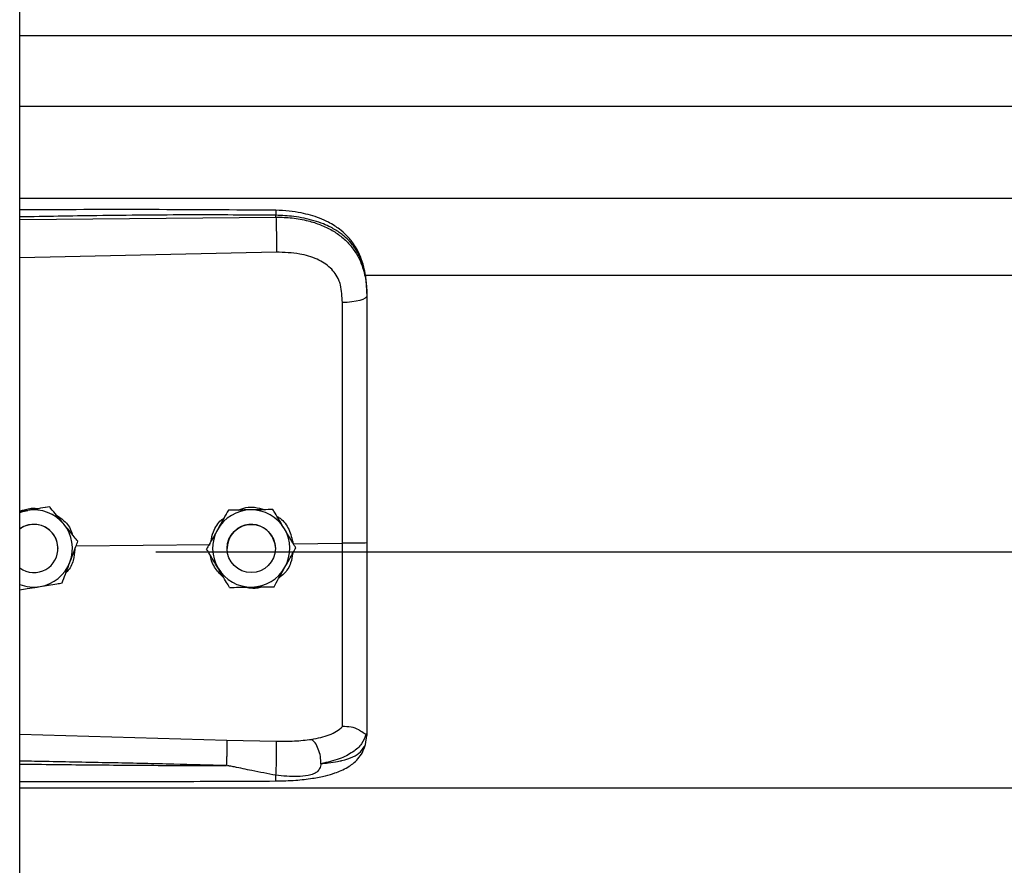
# Model space of a CAD drawing. Header units: inches. Extents: x 170 to 284, y 215 to 248.
# Tile 693 of 1056: x 227.164 to 227.382, y 223.593 to 223.78. Entities that reach past the tile are written whole.
import ezdxf

# ---------------------------------------------------------------- set-up
doc = ezdxf.new("R2010")
doc.units = ezdxf.units.IN
doc.header["$LTSCALE"] = 0.25
doc.header["$MEASUREMENT"] = 0
doc.layers.add('RH FRONT OF HOOD', color=7, linetype='Continuous')

msp = doc.modelspace()

# ---------------------------------------------------------------- linework, layer by layer
at = {"layer": 'RH FRONT OF HOOD'}
for p, q in [((227.163613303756, 220.1328032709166), (227.163613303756, 224.3332527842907)), ((227.163613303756, 223.7766014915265), (231.1959333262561, 223.7766014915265)), ((227.163613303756, 223.7609174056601), (231.1959333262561, 223.7609174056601)), ((227.163613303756, 223.7405294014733), (231.1959333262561, 223.7405294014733)), ((227.163613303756, 223.7357810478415), (227.2204605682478, 223.7363177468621)), ((227.2204605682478, 223.7363177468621), (227.2204605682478, 223.7367291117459)), ((227.2205565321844, 223.7285289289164), (227.163613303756, 223.7273193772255)), ((227.2401614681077, 223.7234537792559), (231.119382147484, 223.7234537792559)), ((227.240656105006, 223.7193945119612), (227.240656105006, 223.71890619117)), ((227.1702658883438, 223.6720492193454), (227.1693373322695, 223.6718981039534)), ((227.1702658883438, 223.6720475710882), (227.1702658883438, 223.6720492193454)), ((227.1653878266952, 223.6712530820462), (227.163613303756, 223.6709642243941)), ((227.2099049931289, 223.6712894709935), (227.2099049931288, 223.6712911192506)), ((227.2197884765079, 223.6714377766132), (227.2197884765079, 223.6714394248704)), ((227.1761474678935, 223.6634105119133), (227.205845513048, 223.6636948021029)), ((227.1765196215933, 223.6643927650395), (227.1765196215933, 223.6643944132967)), ((227.2242848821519, 223.6638713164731), (227.2351984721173, 223.6639757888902)), ((227.1721136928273, 223.662803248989), (227.1721136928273, 223.6628040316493)), ((227.193781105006, 223.6620613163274), (231.165765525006, 223.6620613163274)), ((227.2050916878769, 223.6626559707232), (227.2050916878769, 223.6626576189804)), ((227.2096249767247, 223.6628040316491), (227.2096249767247, 223.662803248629)), ((227.2203253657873, 223.6628032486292), (227.2203253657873, 223.6628040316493)), ((227.2248586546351, 223.6629525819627), (227.2248586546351, 223.6629542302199)), ((227.163613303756, 223.6216476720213), (227.2095489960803, 223.6203158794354)), ((227.240656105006, 223.6218531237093), (227.240656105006, 223.6213243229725)), ((227.2095489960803, 223.6203158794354), (227.2205346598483, 223.6200537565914)), ((227.2403164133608, 223.6193391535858), (227.240656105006, 223.6213243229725)), ((227.163613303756, 223.6096757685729), (231.1959333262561, 223.6096757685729))]:
    msp.add_line(p, q, dxfattribs=at)
at = {"layer": 'RH FRONT OF HOOD', "flags": 128}
for points in [[(227.240656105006, 223.71890619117), (227.2405521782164, 223.7186104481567), (227.2402442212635, 223.7183255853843), (227.239743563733, 223.7180620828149), (227.2390686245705, 223.7178296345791), (227.238244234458, 223.7176367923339), (227.2373007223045, 223.7174906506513), (227.2362727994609, 223.7173965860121), (227.235198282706, 223.7173580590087)], [(227.163613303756, 223.6707636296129), (227.1642967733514, 223.6710012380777), (227.1653878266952, 223.6712530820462)], [(227.2195679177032, 223.6655483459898), (227.2201727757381, 223.664072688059), (227.2203253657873, 223.6628040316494)]]:
    msp.add_lwpolyline(points, dxfattribs=at)
at = {"layer": 'RH FRONT OF HOOD'}
msp.add_circle((227.2149751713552, 223.662803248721), 0.005350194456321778, dxfattribs=at)
for centre, radius, start, end in [((227.1667634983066, 223.6628040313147), 0.008560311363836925, 39.24773070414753, 99.24772960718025), ((227.2149751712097, 223.6628040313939), 0.008560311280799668, 90.85968127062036, 150.8596805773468), ((227.2149751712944, 223.6628040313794), 0.008560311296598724, 30.85968260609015, 90.85968183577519), ((227.1667634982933, 223.6628040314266), 0.005350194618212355, 39.24773075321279, 126.0718980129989), ((227.1667634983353, 223.6628032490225), 0.005350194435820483, 300.009742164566, 126.0718999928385), ((227.1667634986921, 223.6628040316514), 0.00856031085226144, 339.2477292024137, 39.24773059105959), ((227.2149751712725, 223.6628040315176), 0.005350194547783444, 30.85968222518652, 179.9999985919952), ((227.1667634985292, 223.6628040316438), 0.005350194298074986, 5.903435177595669e-08, 39.24773054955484), ((227.2149751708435, 223.6628040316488), 0.008560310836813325, 150.8596808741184, 210.8596823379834), ((227.2149751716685, 223.6628040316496), 0.008560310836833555, 330.8596808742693, 30.85968233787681), ((227.166763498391, 223.6628040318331), 0.008560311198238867, 279.2477290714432, 339.2477287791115), ((227.1667634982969, 223.6628032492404), 0.005350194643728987, 233.9281021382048, 300.0097413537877), ((227.2149751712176, 223.662804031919), 0.008560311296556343, 210.8596826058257, 270.8596818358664), ((227.2149751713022, 223.6628040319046), 0.008560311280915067, 270.8596812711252, 330.8596805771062), ((227.1667634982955, 223.6628040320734), 0.008560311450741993, 248.4076756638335, 279.2477294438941)]:
    msp.add_arc(centre, radius, start, end, dxfattribs=at)
for points, knots in [([(227.2204419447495, 223.737821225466), (227.2112249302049, 223.7378891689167), (227.1931380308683, 223.7380224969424), (227.17419448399, 223.7379651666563), (227.1644687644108, 223.7379123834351), (227.163613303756, 223.7379077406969)], [0, 0, 0, 0, 0.4865830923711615, 0.9548405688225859, 1, 1, 1, 1]), ([(227.2204417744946, 223.7378053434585), (227.2204429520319, 223.7378093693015), (227.2204469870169, 223.7378231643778), (227.2204522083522, 223.7377082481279), (227.2204588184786, 223.7374154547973), (227.2204598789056, 223.7369995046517), (227.2204605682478, 223.7367291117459)], [0, 0, 0, 0, 0.09787641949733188, 0.3353863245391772, 0.5679606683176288, 1, 1, 1, 1]), ([(227.2405696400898, 223.7214376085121), (227.2404506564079, 223.7225080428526), (227.2402352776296, 223.7244456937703), (227.2394903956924, 223.7269643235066), (227.2386331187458, 223.7288740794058), (227.2375579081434, 223.7306267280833), (227.236242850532, 223.732214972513), (227.2347721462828, 223.733509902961), (227.2333984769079, 223.7344697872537), (227.2319558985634, 223.7353012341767), (227.2295777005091, 223.7363683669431), (227.2266412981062, 223.737181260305), (227.2233323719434, 223.7377097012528), (227.2214406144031, 223.7377826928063), (227.2204419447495, 223.737821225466)], [0, 0, 0, 0, 0.1084465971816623, 0.1963050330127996, 0.269182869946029, 0.3279968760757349, 0.4149595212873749, 0.4916410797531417, 0.53897604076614, 0.5941910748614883, 0.6694152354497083, 0.8148545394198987, 0.9022606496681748, 1, 1, 1, 1]), ([(227.2204605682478, 223.7367291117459), (227.2141547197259, 223.7367684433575), (227.2009156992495, 223.7368510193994), (227.1819660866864, 223.7366698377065), (227.169325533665, 223.7364488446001), (227.163613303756, 223.7363489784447)], [0, 0, 0, 0, 0.3326703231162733, 0.6984356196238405, 1, 1, 1, 1]), ([(227.240656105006, 223.7193945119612), (227.240593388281, 223.7207509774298), (227.2404749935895, 223.7233116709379), (227.2395054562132, 223.7268026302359), (227.2382162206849, 223.7292145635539), (227.2368523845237, 223.7309172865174), (227.2357694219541, 223.7319606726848), (227.2347104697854, 223.7327891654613), (227.2337210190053, 223.7334491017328), (227.2324866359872, 223.7341441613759), (227.2308926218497, 223.7348698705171), (227.2282289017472, 223.7357778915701), (227.2246938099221, 223.7365378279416), (227.2217872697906, 223.7366691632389), (227.2204605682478, 223.7367291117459)], [0, 0, 0, 0, 0.1307156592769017, 0.2467609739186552, 0.3577928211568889, 0.4170971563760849, 0.4791482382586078, 0.5177152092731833, 0.5590896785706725, 0.6032945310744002, 0.6633484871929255, 0.7353692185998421, 0.8792082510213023, 1, 1, 1, 1]), ([(227.2204605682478, 223.7363177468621), (227.2204822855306, 223.7357418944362), (227.2205273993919, 223.7345456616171), (227.2205684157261, 223.7323205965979), (227.2205816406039, 223.7301432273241), (227.2205646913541, 223.729053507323), (227.2205565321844, 223.7285289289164)], [0, 0, 0, 0, 0.2406941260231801, 0.4999999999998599, 0.7593058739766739, 1, 1, 1, 1]), ([(227.2204605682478, 223.7363177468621), (227.2216573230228, 223.7362860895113), (227.2240896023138, 223.7362217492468), (227.2274191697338, 223.735602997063), (227.2303975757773, 223.7346598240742), (227.2329292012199, 223.7334462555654), (227.2351748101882, 223.7319003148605), (227.2370374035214, 223.7300651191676), (227.2385310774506, 223.7279299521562), (227.2397003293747, 223.7253753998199), (227.240497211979, 223.7222990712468), (227.240602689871, 223.7200467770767), (227.240656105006, 223.71890619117)], [0, 0, 0, 0, 0.1094013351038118, 0.2223468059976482, 0.315179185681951, 0.4102231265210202, 0.5012749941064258, 0.5946006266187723, 0.6834485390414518, 0.7745330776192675, 0.8858211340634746, 1, 1, 1, 1]), ([(227.2347726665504, 223.7212913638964), (227.2347726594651, 223.721291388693), (227.2346701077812, 223.7216502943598), (227.2341749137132, 223.7230564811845), (227.2326388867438, 223.7252591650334), (227.2295718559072, 223.7271624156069), (227.2254556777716, 223.7283740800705), (227.2223029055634, 223.72847373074), (227.2205565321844, 223.7285289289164)], [0, 0, 0, 0, 4.497367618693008e-06, 0.06509473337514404, 0.261670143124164, 0.4753105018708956, 0.709365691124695, 1, 1, 1, 1]), ([(227.235198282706, 223.7173580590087), (227.2351283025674, 223.7186826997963), (227.2350583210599, 223.7200073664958), (227.234772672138, 223.7212913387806), (227.2347726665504, 223.7212913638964)], [0, 0, 0, 0, 0.999980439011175, 1, 1, 1, 1]), ([(227.240656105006, 223.71890619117), (227.240656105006, 223.7152760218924), (227.240656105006, 223.7080051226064), (227.240656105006, 223.6969243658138), (227.240656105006, 223.6857417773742), (227.240656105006, 223.6747731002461), (227.240656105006, 223.6675252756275), (227.240656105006, 223.6640454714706)], [0, 0, 0, 0, 0.2027568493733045, 0.4061035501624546, 0.60886041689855, 0.8122072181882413, 1, 1, 1, 1]), ([(227.2351984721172, 223.6639757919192), (227.2351984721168, 223.6639758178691), (227.235198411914, 223.6673621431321), (227.2351983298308, 223.6744088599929), (227.2351982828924, 223.6850820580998), (227.2351982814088, 223.6959581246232), (227.2351982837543, 223.706745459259), (227.2351982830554, 223.7138205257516), (227.235198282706, 223.7173580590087)], [0, 0, 0, 0, 1.439079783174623e-06, 0.1877923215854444, 0.3908439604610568, 0.5938956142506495, 0.796947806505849, 1, 1, 1, 1]), ([(227.1702658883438, 223.6720475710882), (227.1695903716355, 223.6719375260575), (227.1682234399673, 223.671714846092), (227.1665583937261, 223.6714436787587), (227.1656051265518, 223.6712884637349), (227.1653878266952, 223.6712530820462)], [0, 0, 0, 0, 0.4299704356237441, 0.8700602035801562, 0.9999999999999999, 0.9999999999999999, 0.9999999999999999, 0.9999999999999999]), ([(227.1733927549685, 223.6682220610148), (227.173269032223, 223.6683735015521), (227.1723013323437, 223.669557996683), (227.1712402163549, 223.6708567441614), (227.1703608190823, 223.6719330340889), (227.1702658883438, 223.6720492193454)], [0, 0, 0, 0, 0.1156468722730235, 0.9045342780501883, 1, 1, 1, 1]), ([(227.1733927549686, 223.6682199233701), (227.173269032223, 223.6683713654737), (227.1723013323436, 223.6695558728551), (227.1712402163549, 223.6708548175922), (227.1703608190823, 223.6719313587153), (227.1702658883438, 223.6720475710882)], [0, 0, 0, 0, 0.115646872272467, 0.9045342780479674, 1, 1, 1, 1]), ([(227.2120514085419, 223.671323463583), (227.2126203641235, 223.6715367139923), (227.2138018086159, 223.6719795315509), (227.2158463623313, 223.6720346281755), (227.2171835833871, 223.6716278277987), (227.217895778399, 223.6714111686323)], [0, 0, 0, 0, 0.3027399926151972, 0.6286439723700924, 1, 1, 1, 1]), ([(227.163613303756, 223.6710831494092), (227.1644509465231, 223.6713637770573), (227.1658601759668, 223.6718358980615), (227.1673332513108, 223.6717172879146), (227.1679307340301, 223.6716691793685)], [0, 0, 0, 0, 0.5943977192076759, 1, 1, 1, 1]), ([(227.1715370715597, 223.6703532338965), (227.1721864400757, 223.6699254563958), (227.1736774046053, 223.668943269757), (227.1749790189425, 223.6672107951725), (227.1752549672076, 223.6659744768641), (227.1753103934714, 223.665726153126)], [0, 0, 0, 0, 0.3814222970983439, 0.8757540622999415, 1, 1, 1, 1]), ([(227.2099049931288, 223.6712911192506), (227.2095717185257, 223.6706933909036), (227.2088973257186, 223.6694838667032), (227.2080758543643, 223.6680104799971), (227.2076055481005, 223.6671669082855), (227.2074983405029, 223.6669746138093)], [0, 0, 0, 0, 0.4299704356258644, 0.8700602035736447, 0.9999999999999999, 0.9999999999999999, 0.9999999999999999, 0.9999999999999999]), ([(227.2099049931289, 223.6712894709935), (227.2095717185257, 223.6706916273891), (227.2088973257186, 223.6694818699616), (227.2080758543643, 223.668008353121), (227.2076055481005, 223.6671647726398), (227.2074983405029, 223.6669724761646)], [0, 0, 0, 0, 0.4299704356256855, 0.8700602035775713, 0.9999999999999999, 0.9999999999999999, 0.9999999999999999, 0.9999999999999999]), ([(227.2148467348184, 223.6713655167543), (227.2135746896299, 223.6713463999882), (227.2118781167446, 223.6713209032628), (227.2102999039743, 223.6712970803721), (227.2099049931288, 223.6712911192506)], [0, 0, 0, 0, 0.7497733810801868, 1, 1, 1, 1]), ([(227.2148467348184, 223.6713633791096), (227.21357468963, 223.6713443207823), (227.2118781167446, 223.6713189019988), (227.2102999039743, 223.6712953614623), (227.2099049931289, 223.6712894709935)], [0, 0, 0, 0, 0.7497733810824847, 0.9999999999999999, 0.9999999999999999, 0.9999999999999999, 0.9999999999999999]), ([(227.2197884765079, 223.6714394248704), (227.2191041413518, 223.6714292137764), (227.2177193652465, 223.6714085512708), (227.2160325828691, 223.6713833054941), (227.2150668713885, 223.671368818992), (227.2148467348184, 223.6713655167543)], [0, 0, 0, 0, 0.4299704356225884, 0.8700602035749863, 1, 1, 1, 1]), ([(227.2197884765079, 223.6714377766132), (227.2191041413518, 223.6714274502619), (227.2177193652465, 223.6714065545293), (227.2160325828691, 223.671381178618), (227.2150668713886, 223.6713666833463), (227.2148467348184, 223.6713633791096)], [0, 0, 0, 0, 0.429970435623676, 0.8700602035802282, 0.9999999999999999, 0.9999999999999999, 0.9999999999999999, 0.9999999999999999]), ([(227.2223235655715, 223.6671970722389), (227.2222232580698, 223.6673649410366), (227.2214387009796, 223.6686779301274), (227.2205784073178, 223.6701175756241), (227.2198654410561, 223.6713106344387), (227.2197884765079, 223.6714394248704)], [0, 0, 0, 0, 0.1156468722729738, 0.9045342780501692, 1, 1, 1, 1]), ([(227.2223235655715, 223.6671949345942), (227.2222232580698, 223.6673628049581), (227.2214387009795, 223.6686758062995), (227.2205784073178, 223.670115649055), (227.2198654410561, 223.671308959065), (227.2197884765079, 223.6714377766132)], [0, 0, 0, 0, 0.1156468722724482, 0.9045342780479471, 1, 1, 1, 1]), ([(227.2206633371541, 223.6699754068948), (227.2209084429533, 223.6698275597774), (227.2220412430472, 223.6691442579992), (227.223515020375, 223.6670448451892), (227.2240221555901, 223.6649543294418), (227.2242848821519, 223.6638713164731)], [0, 0, 0, 0, 0.1174426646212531, 0.5427821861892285, 1, 1, 1, 1]), ([(227.1765196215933, 223.6643944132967), (227.1762555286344, 223.6647177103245), (227.1752563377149, 223.6659408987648), (227.174182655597, 223.66725516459), (227.1733927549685, 223.6682220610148)], [0, 0, 0, 0, 0.2643068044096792, 1, 1, 1, 1]), ([(227.1765196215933, 223.6643927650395), (227.1762555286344, 223.664715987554), (227.1752563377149, 223.6659388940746), (227.174182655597, 223.6672530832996), (227.1733927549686, 223.6682199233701)], [0, 0, 0, 0, 0.2643068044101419, 1, 1, 1, 1]), ([(227.2060093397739, 223.6643037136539), (227.2061717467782, 223.6650556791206), (227.2065506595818, 223.6668100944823), (227.2076800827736, 223.6686505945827), (227.2087198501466, 223.6693819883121), (227.2089184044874, 223.6695216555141)], [0, 0, 0, 0, 0.3776771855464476, 0.8811610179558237, 1, 1, 1, 1]), ([(227.2074983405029, 223.6669746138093), (227.2068788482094, 223.6658634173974), (227.2060526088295, 223.6643813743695), (227.2052840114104, 223.6630026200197), (227.2050916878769, 223.6626576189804)], [0, 0, 0, 0, 0.7497733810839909, 1, 1, 1, 1]), ([(227.2074983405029, 223.6669724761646), (227.2068788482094, 223.6658613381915), (227.2060526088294, 223.6643793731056), (227.2052840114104, 223.6630009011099), (227.2050916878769, 223.6626559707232)], [0, 0, 0, 0, 0.7497733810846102, 0.9999999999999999, 0.9999999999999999, 0.9999999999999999, 0.9999999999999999]), ([(227.2248586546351, 223.6629542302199), (227.2246445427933, 223.6633125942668), (227.2238344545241, 223.6646684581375), (227.2229639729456, 223.6661252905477), (227.2223235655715, 223.6671970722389)], [0, 0, 0, 0, 0.2643068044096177, 1, 1, 1, 1]), ([(227.2248586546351, 223.6629525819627), (227.2246445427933, 223.6633108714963), (227.2238344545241, 223.6646664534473), (227.2229639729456, 223.6661232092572), (227.2223235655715, 223.6671949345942)], [0, 0, 0, 0, 0.2643068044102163, 1, 1, 1, 1]), ([(227.1747684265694, 223.6597708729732), (227.1752191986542, 223.6609605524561), (227.1758204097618, 223.6625472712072), (227.1763796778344, 223.6640233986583), (227.1765196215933, 223.6643927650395)], [0, 0, 0, 0, 0.7497733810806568, 1, 1, 1, 1]), ([(227.2351982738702, 223.6232852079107), (227.2351982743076, 223.6235479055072), (227.2351982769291, 223.6251223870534), (227.2351982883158, 223.6285537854), (227.2351983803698, 223.6341551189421), (227.2351986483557, 223.6405949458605), (227.2351990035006, 223.6478209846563), (227.2351992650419, 223.6556958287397), (227.2351992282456, 223.661223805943), (227.2351991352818, 223.6639757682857), (227.2351991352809, 223.6639757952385)], [0, 0, 0, 0, 0.03155846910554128, 0.1891461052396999, 0.3467338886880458, 0.5043277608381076, 0.6619226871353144, 0.8309600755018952, 0.9999983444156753, 1, 1, 1, 1]), ([(227.240656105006, 223.6640454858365), (227.2405749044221, 223.6640341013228), (227.240412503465, 223.6640113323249), (227.2391596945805, 223.6639833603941), (227.2373622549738, 223.6639673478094), (227.2359201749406, 223.6639729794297), (227.2351991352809, 223.6639757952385)], [0, 0, 0, 0, 0.2500007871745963, 0.5000009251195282, 0.750000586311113, 1, 1, 1, 1]), ([(227.240656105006, 223.6640454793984), (227.240656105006, 223.6610081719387), (227.240656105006, 223.6548327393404), (227.240656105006, 223.6460457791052), (227.240656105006, 223.6378791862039), (227.240656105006, 223.6312991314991), (227.240656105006, 223.6259144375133), (227.240656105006, 223.6232139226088), (227.240656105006, 223.6218531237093)], [0, 0, 0, 0, 0.1870908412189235, 0.3803918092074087, 0.5558755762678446, 0.7364481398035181, 0.8671952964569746, 1, 1, 1, 1]), ([(227.1758536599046, 223.6626350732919), (227.1757775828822, 223.6618093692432), (227.1756155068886, 223.6600502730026), (227.1747666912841, 223.6582423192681), (227.1739824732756, 223.65754162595), (227.1738936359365, 223.6574622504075)], [0, 0, 0, 0, 0.439592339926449, 0.9365162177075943, 1, 1, 1, 1]), ([(227.2076267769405, 223.6584131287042), (227.2075264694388, 223.6585809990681), (227.2067419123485, 223.6598940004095), (227.2058816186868, 223.661333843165), (227.2051686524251, 223.662527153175), (227.2050916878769, 223.6626559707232)], [0, 0, 0, 0, 0.1156468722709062, 0.9045342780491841, 0.9999999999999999, 0.9999999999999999, 0.9999999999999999, 0.9999999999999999]), ([(227.2089075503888, 223.6562697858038), (227.2082564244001, 223.6569319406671), (227.2069083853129, 223.6583028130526), (227.2060067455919, 223.6601736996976), (227.205962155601, 223.6611867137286), (227.2059615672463, 223.6612000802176)], [0, 0, 0, 0, 0.4797011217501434, 0.9931347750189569, 1, 1, 1, 1]), ([(227.2241787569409, 223.6617329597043), (227.224066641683, 223.6610196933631), (227.2238039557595, 223.6593485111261), (227.2226496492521, 223.6574257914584), (227.2215149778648, 223.6565743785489), (227.221150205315, 223.6563006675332)], [0, 0, 0, 0, 0.3356490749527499, 0.7864254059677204, 1, 1, 1, 1]), ([(227.2224520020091, 223.6586355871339), (227.2230714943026, 223.6597467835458), (227.2238977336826, 223.6612288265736), (227.2246663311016, 223.6626075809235), (227.2248586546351, 223.6629525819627)], [0, 0, 0, 0, 0.7497733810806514, 1, 1, 1, 1]), ([(227.1730172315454, 223.6551494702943), (227.1732597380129, 223.6557894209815), (227.1737504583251, 223.6570843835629), (227.1743481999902, 223.6586618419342), (227.1746904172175, 223.659564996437), (227.1747684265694, 223.6597708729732)], [0, 0, 0, 0, 0.4299704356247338, 0.8700602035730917, 1, 1, 1, 1]), ([(227.2101618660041, 223.6541707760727), (227.2099477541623, 223.6545290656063), (227.2091376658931, 223.6558846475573), (227.2082671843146, 223.6573414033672), (227.2076267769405, 223.6584131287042)], [0, 0, 0, 0, 0.2643068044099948, 1, 1, 1, 1]), ([(227.2200453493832, 223.6543190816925), (227.2203786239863, 223.6549168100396), (227.2210530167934, 223.65612633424), (227.2218744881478, 223.657599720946), (227.2223447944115, 223.6584432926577), (227.2224520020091, 223.6586355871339)], [0, 0, 0, 0, 0.4299704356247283, 0.8700602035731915, 1, 1, 1, 1]), ([(227.163613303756, 223.6536182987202), (227.1641730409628, 223.6537093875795), (227.16542477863, 223.6539130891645), (227.1669687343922, 223.6541644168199), (227.1679218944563, 223.6543196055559), (227.1681391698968, 223.6543549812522)], [0, 0, 0, 0, 0.3844201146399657, 0.8596768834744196, 0.9999999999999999, 0.9999999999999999, 0.9999999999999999, 0.9999999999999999]), ([(227.1681391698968, 223.6543549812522), (227.169394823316, 223.6545594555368), (227.1710695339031, 223.6548321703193), (227.1726274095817, 223.6550859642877), (227.1730172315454, 223.6551494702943)], [0, 0, 0, 0, 0.7497733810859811, 1, 1, 1, 1]), ([(227.2101618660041, 223.6541707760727), (227.2108462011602, 223.6541809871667), (227.2122309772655, 223.6542016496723), (227.213917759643, 223.654226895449), (227.2148834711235, 223.6542413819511), (227.2151036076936, 223.6542446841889)], [0, 0, 0, 0, 0.4299704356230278, 0.8700602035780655, 1, 1, 1, 1]), ([(227.2172478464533, 223.6542769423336), (227.2171539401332, 223.6542403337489), (227.2163795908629, 223.6539384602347), (227.215083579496, 223.6538794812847), (227.2139755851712, 223.6541320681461), (227.2135816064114, 223.6542218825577)], [0, 0, 0, 0, 0.08167163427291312, 0.6734623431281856, 1, 1, 1, 1]), ([(227.2151036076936, 223.6542446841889), (227.2163756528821, 223.6542638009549), (227.2180722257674, 223.6542892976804), (227.2196504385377, 223.6543131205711), (227.2200453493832, 223.6543190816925)], [0, 0, 0, 0, 0.7497733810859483, 1, 1, 1, 1]), ([(227.2283641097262, 223.6204611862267), (227.2297376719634, 223.6207490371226), (227.2318220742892, 223.6211858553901), (227.2339978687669, 223.6222265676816), (227.2347968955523, 223.6229318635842), (227.2351983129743, 223.6232861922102)], [0, 0, 0, 0, 0.4901989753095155, 0.7438846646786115, 1, 1, 1, 1]), ([(227.2404632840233, 223.6216026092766), (227.2401876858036, 223.6208806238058), (227.2396216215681, 223.6193977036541), (227.237568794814, 223.6175644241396), (227.2345805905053, 223.6160063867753), (227.2318535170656, 223.615383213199), (227.2304536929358, 223.6150633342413)], [0, 0, 0, 0, 0.2305257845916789, 0.4734878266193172, 0.7297379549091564, 1, 1, 1, 1]), ([(227.2404590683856, 223.6216027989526), (227.2404099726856, 223.6215942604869), (227.2403091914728, 223.6215767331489), (227.2400175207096, 223.6217629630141), (227.2395521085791, 223.6220938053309), (227.2386758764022, 223.6226738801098), (227.2371966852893, 223.6232920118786), (227.2358558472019, 223.6232881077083), (227.235198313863, 223.623286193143)], [0, 0, 0, 0, 0.1136768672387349, 0.2333502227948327, 0.3620694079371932, 0.5019163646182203, 0.755744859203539, 1, 1, 1, 1]), ([(227.240656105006, 223.6218531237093), (227.2406560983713, 223.6218518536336), (227.2406560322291, 223.6218391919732), (227.240648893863, 223.621735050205), (227.2405504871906, 223.6216566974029), (227.2404627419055, 223.6215868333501)], [0, 0, 0, 0, 0.01193493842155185, 0.118981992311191, 1, 1, 1, 1]), ([(227.2095490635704, 223.6203158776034), (227.2095557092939, 223.6200770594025), (227.2095659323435, 223.6197096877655), (227.209563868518, 223.618847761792), (227.2095562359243, 223.6180729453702), (227.2095420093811, 223.6172124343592), (227.2095170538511, 223.6160529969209), (227.2094906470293, 223.6152095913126), (227.2094734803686, 223.6146613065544)], [0, 0, 0, 0, 0.2394514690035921, 0.3683457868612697, 0.4999761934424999, 0.631610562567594, 0.7605158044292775, 0.9999999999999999, 0.9999999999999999, 0.9999999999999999, 0.9999999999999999]), ([(227.2204492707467, 223.6124832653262), (227.2204652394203, 223.6127238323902), (227.2204989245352, 223.6132312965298), (227.2205437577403, 223.6142414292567), (227.2205808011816, 223.6154288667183), (227.2206035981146, 223.6167007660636), (227.2206087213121, 223.6179042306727), (227.2205963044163, 223.6189001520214), (227.2205712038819, 223.6196394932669), (227.2205464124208, 223.6199205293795), (227.2205346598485, 223.6200537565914)], [0, 0, 0, 0, 0.1098512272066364, 0.2317256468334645, 0.3631776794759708, 0.4999999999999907, 0.6368223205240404, 0.7682743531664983, 0.8901487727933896, 1, 1, 1, 1]), ([(227.2205346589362, 223.6200537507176), (227.2218867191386, 223.6200464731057), (227.2245887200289, 223.6200319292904), (227.2270953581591, 223.6203164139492), (227.2283476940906, 223.6204585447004)], [0, 0, 0, 0, 0.5003922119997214, 1, 1, 1, 1]), ([(227.2304531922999, 223.6150600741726), (227.2304283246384, 223.6155900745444), (227.2303766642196, 223.6166911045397), (227.2299009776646, 223.6183535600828), (227.2291962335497, 223.6197416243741), (227.2286330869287, 223.6202270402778), (227.2283618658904, 223.6204608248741)], [0, 0, 0, 0, 0.2405618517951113, 0.4997464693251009, 0.7590693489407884, 1, 1, 1, 1]), ([(227.2204035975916, 223.6112300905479), (227.2218916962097, 223.611266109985), (227.2246728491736, 223.6113334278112), (227.2284077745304, 223.6117564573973), (227.231283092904, 223.6123157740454), (227.233384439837, 223.6129242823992), (227.2349672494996, 223.6135324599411), (227.2363429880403, 223.6142277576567), (227.237614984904, 223.6151105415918), (227.2387421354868, 223.6161853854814), (227.239755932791, 223.6176042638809), (227.2401105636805, 223.6187062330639), (227.2402994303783, 223.6192931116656)], [0, 0, 0, 0, 0.1696911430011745, 0.3171409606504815, 0.4424359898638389, 0.5384364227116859, 0.6083291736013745, 0.684095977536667, 0.7426779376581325, 0.8151683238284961, 0.9015637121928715, 1, 1, 1, 1]), ([(227.2304547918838, 223.6150615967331), (227.2310010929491, 223.6151186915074), (227.2323060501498, 223.6152550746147), (227.2337048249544, 223.6154831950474), (227.2346598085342, 223.6156770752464), (227.2358931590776, 223.6159549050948), (227.2375795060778, 223.6165211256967), (227.2393992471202, 223.6176466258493), (227.2400047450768, 223.6187640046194), (227.2403164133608, 223.6193391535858)], [0, 0, 0, 0, 0.1091879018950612, 0.260818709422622, 0.307798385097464, 0.3355235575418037, 0.5627886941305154, 0.7749539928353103, 1, 1, 1, 1]), ([(227.2094733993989, 223.6146589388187), (227.2055733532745, 223.6147582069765), (227.1973032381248, 223.6149687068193), (227.1841913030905, 223.6152508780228), (227.1732434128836, 223.6154634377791), (227.1662272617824, 223.6155915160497), (227.1640522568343, 223.6156295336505), (227.163613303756, 223.6156372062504)], [0, 0, 0, 0, 0.2551597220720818, 0.5410705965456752, 0.8577348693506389, 0.9712884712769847, 1, 1, 1, 1]), ([(227.2304545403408, 223.6150583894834), (227.2303800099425, 223.6146880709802), (227.2302761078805, 223.614171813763), (227.2299043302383, 223.6135744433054), (227.2294837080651, 223.6131415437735), (227.2286799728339, 223.6126970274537), (227.227202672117, 223.6123354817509), (227.2244418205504, 223.6120953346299), (227.2220450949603, 223.6123282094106), (227.2204492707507, 223.6124832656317)], [0, 0, 0, 0, 0.1001269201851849, 0.1395859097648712, 0.1897135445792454, 0.2582342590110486, 0.369735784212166, 0.5803479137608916, 1, 1, 1, 1]), ([(227.163613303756, 223.6149921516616), (227.1662109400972, 223.614960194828), (227.1712769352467, 223.6148978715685), (227.1788410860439, 223.614817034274), (227.1864933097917, 223.6147477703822), (227.194251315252, 223.6146961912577), (227.2019738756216, 223.6146631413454), (227.2070107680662, 223.6146603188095), (227.209473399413, 223.6146589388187)], [0, 0, 0, 0, 0.169941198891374, 0.3314248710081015, 0.4948424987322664, 0.6705311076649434, 0.8389164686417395, 1, 1, 1, 1]), ([(227.2204492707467, 223.6124832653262), (227.2186684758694, 223.6128293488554), (227.2156134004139, 223.613423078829), (227.2121774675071, 223.6141431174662), (227.2104392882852, 223.614500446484), (227.2099417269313, 223.6146016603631), (227.2097911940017, 223.6146276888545), (227.2097408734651, 223.6146363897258)], [0, 0, 0, 0, 0.5022803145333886, 0.861696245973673, 0.9584272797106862, 0.9861029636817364, 1, 1, 1, 1]), ([(227.163613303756, 223.611092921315), (227.1672794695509, 223.6110936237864), (227.1787519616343, 223.6110958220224), (227.197682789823, 223.6111236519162), (227.2129459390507, 223.6111951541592), (227.2204035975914, 223.6112300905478)], [0, 0, 0, 0, 0.1936599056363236, 0.6060178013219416, 0.9999999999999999, 0.9999999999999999, 0.9999999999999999, 0.9999999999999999]), ([(227.2204035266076, 223.6112519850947), (227.2204042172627, 223.6112450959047), (227.2204107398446, 223.6111800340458), (227.220421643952, 223.6113697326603), (227.2204357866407, 223.6116966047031), (227.2204444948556, 223.6121291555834), (227.2204484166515, 223.6124199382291), (227.2204492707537, 223.6124832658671)], [0, 0, 0, 0, 0.03436730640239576, 0.3245665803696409, 0.6210149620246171, 0.9174633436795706, 0.9999999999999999, 0.9999999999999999, 0.9999999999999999, 0.9999999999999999])]:
    msp.add_open_spline(points, degree=3, knots=knots, dxfattribs=at)

doc.saveas('drawing.dxf')
